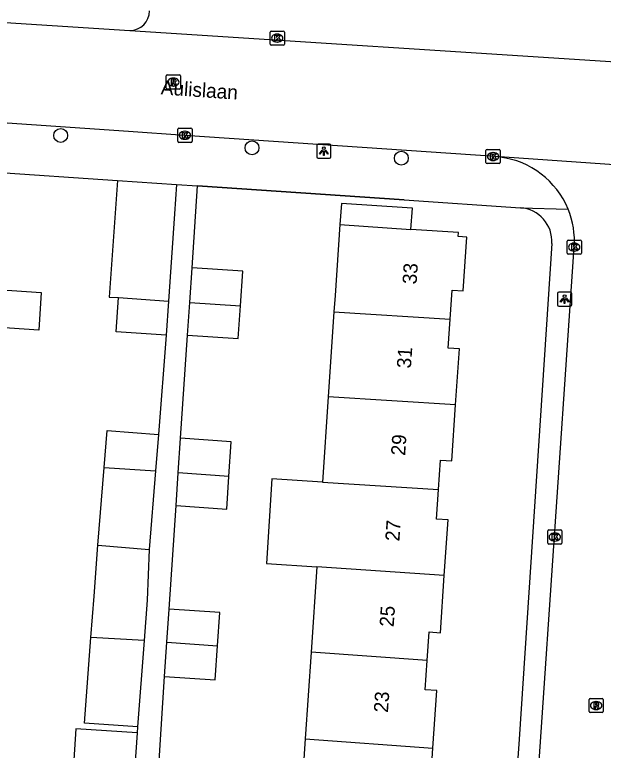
# Model space of a CAD drawing. Extents: x 161848 to 162726, y 385382 to 386521.
# Drawn here: x 162122 to 162163.5, y 385538.2 to 385590 of the extents above; entities that cross this region are included whole.
import ezdxf

# ---------------------------------------------------------------- set-up
doc = ezdxf.new("R2010")
doc.units = 0
for name, color, linetype in [('IMGEO_Boom', 7, 'Continuous'), ('IMGEO_Kolk', 7, 'Continuous'), ('IMGEO_Lichtpunt', 7, 'Continuous'), ('IMGEO_Muur', 7, 'Continuous'), ('IMGEO_Openbare_ruimte_label', 7, 'Continuous'), ('IMGEO_Pand', 7, 'Continuous'), ('IMGEO_Pand_nummerreeks', 7, 'Continuous'), ('IMGEO_Rijbaan_lokaal_open', 7, 'Continuous'), ('IMGEO_Rioolput', 7, 'Continuous'), ('IMGEO_Voetpad_open', 7, 'Continuous')]:
    doc.layers.add(name, color=color, linetype=linetype)

msp = doc.modelspace()

# ---------------------------------------------------------------- linework, layer by layer
at = {"layer": 'IMGEO_Boom'}
for centre in [(162125.275, 385581.505), (162138.748, 385580.633), (162149.262, 385579.902)]:
    msp.add_circle(centre, 0.489, dxfattribs=at)
at = {"layer": 'IMGEO_Kolk'}
for p, q in [((162140.025, 385587.929), (162140.025, 385588.781)), ((162140.1, 385588.855), (162140.952, 385588.855)), ((162140.513, 385588.635), (162140.538, 385588.635)), ((162141.026, 385588.781), (162141.026, 385587.929)), ((162140.536, 385588.075), (162140.511, 385588.075)), ((162140.952, 385587.855), (162140.1, 385587.855)), ((162133.523, 385581.091), (162133.523, 385581.943)), ((162133.598, 385582.017), (162134.45, 385582.017)), ((162134.011, 385581.797), (162134.036, 385581.797)), ((162134.524, 385581.943), (162134.524, 385581.091)), ((162134.034, 385581.237), (162134.009, 385581.237)), ((162134.45, 385581.017), (162133.598, 385581.017)), ((162155.221, 385579.593), (162155.221, 385580.445)), ((162155.296, 385580.519), (162156.148, 385580.519)), ((162155.709, 385580.299), (162155.734, 385580.299)), ((162156.222, 385580.445), (162156.222, 385579.593)), ((162155.732, 385579.739), (162155.707, 385579.739)), ((162156.148, 385579.519), (162155.296, 385579.519)), ((162160.939, 385573.212), (162160.939, 385574.064)), ((162161.014, 385574.138), (162161.866, 385574.138)), ((162161.427, 385573.918), (162161.452, 385573.918)), ((162161.94, 385574.064), (162161.94, 385573.212)), ((162161.866, 385573.138), (162161.014, 385573.138)), ((162161.45, 385573.358), (162161.425, 385573.358)), ((162159.645, 385553.721), (162160.497, 385553.721)), ((162159.57, 385552.795), (162159.57, 385553.647)), ((162160.058, 385553.501), (162160.083, 385553.501)), ((162160.571, 385553.647), (162160.571, 385552.795)), ((162160.497, 385552.721), (162159.645, 385552.721)), ((162160.081, 385552.941), (162160.056, 385552.941))]:
    msp.add_line(p, q, dxfattribs=at)
for points in [[(162140.025, 385587.929), (162140.025, 385588.781)], [(162140.1, 385588.855), (162140.952, 385588.855)], [(162140.346, 385588.555), (162140.469, 385588.555), (162140.469, 385588.404), (162140.599, 385588.555), (162140.763, 385588.555), (162140.617, 385588.404), (162140.77, 385588.155), (162140.618, 385588.155), (162140.533, 385588.319), (162140.469, 385588.252), (162140.469, 385588.155), (162140.346, 385588.155), (162140.346, 385588.555)], [(162141.026, 385588.781), (162141.026, 385587.929)], [(162140.952, 385587.855), (162140.1, 385587.855)], [(162133.523, 385581.091), (162133.523, 385581.943)], [(162133.598, 385582.017), (162134.45, 385582.017)], [(162133.844, 385581.717), (162133.967, 385581.717), (162133.967, 385581.566), (162134.097, 385581.717), (162134.261, 385581.717), (162134.115, 385581.566), (162134.268, 385581.317), (162134.116, 385581.317), (162134.031, 385581.481), (162133.967, 385581.414), (162133.967, 385581.317), (162133.844, 385581.317), (162133.844, 385581.717)], [(162134.524, 385581.943), (162134.524, 385581.091)], [(162134.45, 385581.017), (162133.598, 385581.017)], [(162155.221, 385579.593), (162155.221, 385580.445)], [(162155.296, 385580.519), (162156.148, 385580.519)], [(162155.542, 385580.219), (162155.665, 385580.219), (162155.665, 385580.068), (162155.795, 385580.219), (162155.959, 385580.219), (162155.813, 385580.068), (162155.966, 385579.819), (162155.814, 385579.819), (162155.729, 385579.983), (162155.665, 385579.916), (162155.665, 385579.819), (162155.542, 385579.819), (162155.542, 385580.219)], [(162156.222, 385580.445), (162156.222, 385579.593)], [(162156.148, 385579.519), (162155.296, 385579.519)], [(162160.939, 385573.212), (162160.939, 385574.064)], [(162161.014, 385574.138), (162161.866, 385574.138)], [(162161.94, 385574.064), (162161.94, 385573.212)], [(162161.26, 385573.838), (162161.383, 385573.838), (162161.383, 385573.687), (162161.513, 385573.838), (162161.677, 385573.838), (162161.531, 385573.687), (162161.684, 385573.438), (162161.532, 385573.438), (162161.447, 385573.602), (162161.383, 385573.535), (162161.383, 385573.438), (162161.26, 385573.438), (162161.26, 385573.838)], [(162161.866, 385573.138), (162161.014, 385573.138)], [(162159.645, 385553.721), (162160.497, 385553.721)], [(162159.57, 385552.795), (162159.57, 385553.647)], [(162159.891, 385553.421), (162160.014, 385553.421), (162160.014, 385553.27), (162160.144, 385553.421), (162160.308, 385553.421), (162160.162, 385553.27), (162160.315, 385553.021), (162160.163, 385553.021), (162160.078, 385553.185), (162160.014, 385553.118), (162160.014, 385553.021), (162159.891, 385553.021), (162159.891, 385553.421)], [(162160.571, 385553.647), (162160.571, 385552.795)], [(162160.497, 385552.721), (162159.645, 385552.721)]]:
    msp.add_lwpolyline(points, dxfattribs=at)
for centre, start, end in [((162140.102, 385588.779), 91.552, 178.448), ((162140.102, 385588.779), 91.552, 178.448), ((162140.95, 385588.779), 1.552, 88.448), ((162140.95, 385588.779), 1.552, 88.448), ((162140.102, 385587.931), 181.552, 268.448), ((162140.102, 385587.931), 181.552, 268.448), ((162140.95, 385587.931), 271.552, 358.448), ((162140.95, 385587.931), 271.552, 358.448), ((162133.6, 385581.941), 91.552, 178.448), ((162133.6, 385581.941), 91.552, 178.448), ((162134.448, 385581.941), 1.552, 88.448), ((162134.448, 385581.941), 1.552, 88.448), ((162133.6, 385581.093), 181.552, 268.448), ((162133.6, 385581.093), 181.552, 268.448), ((162134.448, 385581.093), 271.552, 358.448), ((162134.448, 385581.093), 271.552, 358.448), ((162155.298, 385580.443), 91.552, 178.448), ((162155.298, 385580.443), 91.552, 178.448), ((162156.146, 385580.443), 1.552, 88.448), ((162156.146, 385580.443), 1.552, 88.448), ((162155.298, 385579.595), 181.552, 268.448), ((162155.298, 385579.595), 181.552, 268.448), ((162156.146, 385579.595), 271.552, 358.448), ((162156.146, 385579.595), 271.552, 358.448), ((162161.016, 385574.062), 91.552, 178.448), ((162161.016, 385574.062), 91.552, 178.448), ((162161.864, 385574.062), 1.552, 88.448), ((162161.864, 385574.062), 1.552, 88.448), ((162161.016, 385573.214), 181.552, 268.448), ((162161.016, 385573.214), 181.552, 268.448), ((162161.864, 385573.214), 271.552, 358.448), ((162161.864, 385573.214), 271.552, 358.448), ((162159.647, 385553.645), 91.552, 178.448), ((162159.647, 385553.645), 91.552, 178.448), ((162160.495, 385553.645), 1.552, 88.448), ((162160.495, 385553.645), 1.552, 88.448), ((162159.647, 385552.797), 181.552, 268.448), ((162159.647, 385552.797), 181.552, 268.448), ((162160.495, 385552.797), 271.552, 358.448), ((162160.495, 385552.797), 271.552, 358.448)]:
    msp.add_arc(centre, 0.0765, start, end, dxfattribs=at)
for centre, major_axis, ratio, start_param, end_param in [((162140.512, 385588.355), (-0.387, 0.002), 0.722429, 4.712389, 7.853982), ((162140.537, 385588.355), (-0.39, 0.002), 0.717154, 1.570796, 4.712389), ((162134.01, 385581.517), (-0.387, 0.002), 0.722429, 4.712389, 7.853982), ((162134.035, 385581.517), (-0.39, 0.002), 0.717154, 1.570796, 4.712389), ((162155.708, 385580.019), (-0.387, 0.002), 0.722429, 4.712389, 7.853982), ((162155.733, 385580.019), (-0.39, 0.002), 0.717154, 1.570796, 4.712389), ((162161.426, 385573.638), (-0.387, 0.002), 0.722429, 4.712389, 7.853982), ((162161.451, 385573.638), (-0.39, 0.002), 0.717154, 1.570796, 4.712389), ((162160.057, 385553.221), (-0.387, 0.002), 0.722429, 4.712389, 7.853982), ((162160.082, 385553.221), (-0.39, 0.002), 0.717154, 1.570796, 4.712389)]:
    msp.add_ellipse(centre, major_axis=major_axis, ratio=ratio, start_param=start_param, end_param=end_param, dxfattribs=at)
at = {"layer": 'IMGEO_Lichtpunt'}
for p, q in [((162143.304, 385580.805), (162143.304, 385579.998)), ((162143.304, 385580.805), (162143.304, 385579.998)), ((162144.206, 385580.9), (162143.398, 385580.9)), ((162144.206, 385580.9), (162143.398, 385580.9)), ((162144.3, 385579.998), (162144.3, 385580.805)), ((162144.3, 385579.998), (162144.3, 385580.805)), ((162143.398, 385579.904), (162144.206, 385579.904)), ((162143.398, 385579.904), (162144.206, 385579.904)), ((162160.261, 385570.383), (162160.261, 385569.576)), ((162160.261, 385570.383), (162160.261, 385569.576)), ((162161.163, 385570.478), (162160.355, 385570.478)), ((162161.163, 385570.478), (162160.355, 385570.478)), ((162161.257, 385569.576), (162161.257, 385570.383)), ((162161.257, 385569.576), (162161.257, 385570.383)), ((162160.355, 385569.482), (162161.163, 385569.482)), ((162160.355, 385569.482), (162161.163, 385569.482))]:
    msp.add_line(p, q, dxfattribs=at)
for points in [[(162143.678, 385580.469), (162143.717, 385580.441), (162143.529, 385580.179), (162143.491, 385580.206), (162143.678, 385580.469)], [(162143.78, 385580.421), (162143.827, 385580.421), (162143.827, 385580.099), (162143.78, 385580.099), (162143.78, 385580.421)], [(162143.89, 385580.441), (162143.928, 385580.468), (162144.115, 385580.206), (162144.076, 385580.178), (162143.89, 385580.441)], [(162160.635, 385570.047), (162160.674, 385570.019), (162160.486, 385569.757), (162160.448, 385569.784), (162160.635, 385570.047)], [(162160.737, 385569.999), (162160.784, 385569.999), (162160.784, 385569.677), (162160.737, 385569.677), (162160.737, 385569.999)], [(162160.847, 385570.019), (162160.885, 385570.046), (162161.072, 385569.784), (162161.033, 385569.756), (162160.847, 385570.019)]]:
    msp.add_lwpolyline(points, dxfattribs=at)
for centre in [(162143.803, 385580.603), (162160.76, 385570.181)]:
    msp.add_circle(centre, 0.0994, dxfattribs=at)
for centre, start, end in [((162143.398, 385580.805), 90, 180), ((162143.398, 385580.805), 90, 180), ((162144.206, 385580.805), 0, 90), ((162144.206, 385580.805), 0, 90), ((162143.398, 385579.998), 180, 270), ((162143.398, 385579.998), 180, 270), ((162144.206, 385579.998), 270, 0), ((162144.206, 385579.998), 270, 360), ((162160.355, 385570.383), 90, 180), ((162160.355, 385570.383), 90, 180), ((162161.163, 385570.383), 0, 90), ((162161.163, 385570.383), 0, 90), ((162160.355, 385569.576), 180, 270), ((162160.355, 385569.576), 180, 270), ((162161.163, 385569.576), 270, 0), ((162161.163, 385569.576), 270, 360)]:
    msp.add_arc(centre, 0.0946, start, end, dxfattribs=at)
at = {"layer": 'IMGEO_Muur'}
msp.add_lwpolyline([(162149.464, 385576.966), (162134.914, 385577.947)], dxfattribs=at)
at = {"layer": 'IMGEO_Pand'}
for points in [[(162129.265, 385578.328), (162128.701, 385570.124), (162129.348, 385570.08)], [(162129.265, 385578.328), (162133.437, 385578.047)], [(162133.437, 385578.047), (162133.295, 385575.985), (162132.872, 385569.839)], [(162149.942, 385574.888), (162150.043, 385576.381), (162149.682, 385576.406), (162145.038, 385576.72), (162144.937, 385575.226)], [(162144.937, 385575.226), (162144.6, 385570.238), (162144.52, 385569.07)], [(162144.937, 385575.226), (162149.942, 385574.888)], [(162152.696, 385568.565), (162152.834, 385570.608), (162153.62, 385570.555), (162153.877, 385574.341), (162153.276, 385574.382), (162153.295, 385574.661), (162149.942, 385574.888)], [(162134.361, 385569.74), (162134.525, 385572.178)], [(162137.929, 385569.505), (162138.093, 385571.938), (162134.525, 385572.178)], [(162119.754, 385570.734), (162123.907, 385570.451), (162123.726, 385567.798), (162119.575, 385568.082), (162119.348, 385564.734)], [(162132.706, 385567.43), (162129.183, 385567.672), (162129.348, 385570.08)], [(162129.348, 385570.08), (162132.872, 385569.839)], [(162132.872, 385569.839), (162132.706, 385567.43)], [(162134.205, 385567.434), (162134.361, 385569.74)], [(162134.205, 385567.434), (162137.774, 385567.193), (162137.929, 385569.505)], [(162134.361, 385569.74), (162137.929, 385569.505)], [(162144.52, 385569.07), (162144.119, 385563.107)], [(162144.52, 385569.07), (162152.696, 385568.565)], [(162153.085, 385562.531), (162153.352, 385566.469), (162152.558, 385566.523), (162152.696, 385568.565)], [(162144.119, 385563.107), (162143.714, 385557.091)], [(162153.085, 385562.531), (162144.119, 385563.107)], [(162151.891, 385556.565), (162152.031, 385558.639), (162152.818, 385558.585), (162153.085, 385562.531)], [(162128.34, 385558.116), (162128.549, 385560.721), (162132.153, 385560.432)], [(162132.153, 385560.432), (162131.948, 385557.883)], [(162133.555, 385557.733), (162133.72, 385560.178)], [(162137.124, 385557.492), (162137.288, 385559.938), (162133.72, 385560.178)], [(162127.902, 385552.638), (162128.34, 385558.116)], [(162128.34, 385558.116), (162131.948, 385557.883)], [(162131.948, 385557.883), (162131.505, 385552.349)], [(162133.4, 385555.434), (162133.555, 385557.733)], [(162133.4, 385555.434), (162136.969, 385555.193), (162137.124, 385557.492)], [(162137.124, 385557.492), (162133.555, 385557.733)], [(162143.714, 385557.091), (162140.138, 385557.322), (162139.769, 385551.353), (162143.311, 385551.113)], [(162143.714, 385557.091), (162151.891, 385556.565)], [(162152.285, 385550.506), (162152.551, 385554.435), (162151.75, 385554.489), (162151.891, 385556.565)], [(162127.407, 385546.158), (162127.622, 385549.055), (162127.902, 385552.638)], [(162127.902, 385552.638), (162131.505, 385552.349)], [(162131.505, 385552.349), (162131.355, 385548.778), (162131.143, 385545.925)], [(162143.311, 385551.113), (162142.907, 385545.107)], [(162152.285, 385550.506), (162143.311, 385551.113)], [(162151.084, 385544.537), (162151.219, 385546.539), (162152.013, 385546.485), (162152.285, 385550.506)], [(162132.755, 385545.815), (162132.913, 385548.15)], [(162136.323, 385545.566), (162136.481, 385547.91), (162132.913, 385548.15)], [(162130.693, 385539.857), (162126.959, 385540.112), (162127.407, 385546.158)], [(162131.143, 385545.925), (162127.407, 385546.158)], [(162131.143, 385545.925), (162130.693, 385539.857)], [(162132.593, 385543.406), (162132.755, 385545.815)], [(162132.593, 385543.406), (162136.162, 385543.165), (162136.323, 385545.566)], [(162132.755, 385545.815), (162136.323, 385545.566)], [(162142.907, 385545.107), (162142.493, 385539.002)], [(162151.084, 385544.537), (162142.907, 385545.107)], [(162151.49, 385538.349), (162151.765, 385542.404), (162150.943, 385542.46), (162151.084, 385544.537)], [(162130.663, 385539.424), (162126.351, 385539.718), (162126.028, 385534.993), (162130.33, 385534.699)], [(162130.663, 385539.424), (162130.33, 385534.699)], [(162142.493, 385539.002), (162142.083, 385532.962)], [(162142.493, 385539.002), (162151.49, 385538.349)], [(162150.278, 385532.368), (162150.414, 385534.378), (162151.218, 385534.324), (162151.49, 385538.349)]]:
    msp.add_lwpolyline(points, dxfattribs=at)
at = {"layer": 'IMGEO_Rijbaan_lokaal_open'}
for points in [[(162094.025, 385591.248), (162130.155, 385588.889)], [(162130.155, 385588.889), (162165.097, 385586.64)], [(162156.234, 385579.974), (162155.879, 385580.009), (162134.01, 385581.507), (162130.057, 385581.778), (162110.222, 385583.137)], [(162174.355, 385578.725), (162156.534, 385579.964), (162156.234, 385579.974)], [(162154.101, 385467.093), (162156.321, 385498.829), (162156.403, 385500), (162156.567, 385502.39), (162159.011, 385538.112), (162159.269, 385541.893), (162161.441, 385573.634)]]:
    msp.add_lwpolyline(points, dxfattribs=at)
for centre, radius, start, end in [((162155.467, 385574.036), 5.987, 22.3924, 82.6436), ((162155.458, 385574.035), 5.996, 356.1695, 22.374)]:
    msp.add_arc(centre, radius, start, end, dxfattribs=at)
at = {"layer": 'IMGEO_Rioolput'}
for p, q in [((162132.707, 385584.838), (162132.707, 385585.69)), ((162132.782, 385585.764), (162133.634, 385585.764)), ((162133.195, 385585.544), (162133.22, 385585.544)), ((162133.708, 385585.69), (162133.708, 385584.838)), ((162133.218, 385584.984), (162133.193, 385584.984)), ((162133.634, 385584.764), (162132.782, 385584.764)), ((162162.481, 385540.93), (162162.481, 385541.782)), ((162162.556, 385541.856), (162163.408, 385541.856)), ((162163.482, 385541.782), (162163.482, 385540.93)), ((162162.969, 385541.636), (162162.994, 385541.636)), ((162163.408, 385540.856), (162162.556, 385540.856)), ((162162.992, 385541.076), (162162.967, 385541.076))]:
    msp.add_line(p, q, dxfattribs=at)
for points in [[(162132.707, 385584.838), (162132.707, 385585.69)], [(162132.782, 385585.764), (162133.634, 385585.764)], [(162133.296, 385585.462), (162133.044, 385585.464), (162133.044, 385585.064)], [(162133.222, 385585.383), (162133.168, 385585.383), (162133.168, 385585.302)], [(162133.168, 385585.302), (162133.22, 385585.302)], [(162133.708, 385585.69), (162133.708, 385584.838)], [(162133.044, 385585.064), (162133.168, 385585.064), (162133.168, 385585.226), (162133.179, 385585.226)], [(162133.226, 385585.197), (162133.297, 385585.064), (162133.437, 385585.064), (162133.372, 385585.19)], [(162133.634, 385584.764), (162132.782, 385584.764)], [(162162.481, 385540.93), (162162.481, 385541.782)], [(162162.556, 385541.856), (162163.408, 385541.856)], [(162163.482, 385541.782), (162163.482, 385540.93)], [(162163.07, 385541.554), (162162.818, 385541.556), (162162.818, 385541.156)], [(162162.818, 385541.156), (162162.942, 385541.156), (162162.942, 385541.318), (162162.953, 385541.318)], [(162162.996, 385541.475), (162162.942, 385541.475), (162162.942, 385541.394)], [(162162.942, 385541.394), (162162.994, 385541.394)], [(162163, 385541.289), (162163.071, 385541.156), (162163.211, 385541.156), (162163.146, 385541.282)], [(162163.408, 385540.856), (162162.556, 385540.856)]]:
    msp.add_lwpolyline(points, dxfattribs=at)
for centre, radius, start, end in [((162132.784, 385585.688), 0.0765, 91.552, 178.448), ((162132.784, 385585.688), 0.0765, 91.552, 178.448), ((162133.204, 385585.491), 0.19, 274.7715, 282.9687), ((162133.228, 385585.287), 0.0964, 77.0061, 93.1865), ((162133.242, 385585.344), 0.0378, 276.6634, 79.6772), ((162133.295, 385585.352), 0.109, 350.3612, 89.416), ((162133.293, 385585.352), 0.112, 277.5842, 350.9817), ((162133.632, 385585.688), 0.0765, 1.552, 88.448), ((162133.632, 385585.688), 0.0765, 1.552, 88.448), ((162132.784, 385584.84), 0.0765, 181.552, 268.448), ((162132.784, 385584.84), 0.0765, 181.552, 268.448), ((162133.178, 385585.173), 0.0533, 26.0293, 88.6989), ((162133.277, 385585.137), 0.108, 29.5134, 73.7905), ((162133.632, 385584.84), 0.0765, 271.552, 358.448), ((162133.632, 385584.84), 0.0765, 271.552, 358.448), ((162162.558, 385541.78), 0.0765, 91.552, 178.448), ((162162.558, 385541.78), 0.0765, 91.552, 178.448), ((162163.406, 385541.78), 0.0765, 1.552, 88.448), ((162163.406, 385541.78), 0.0765, 1.552, 88.448), ((162162.952, 385541.265), 0.0533, 26.0293, 88.6989), ((162162.978, 385541.583), 0.19, 274.7715, 282.9687), ((162163.002, 385541.379), 0.0964, 77.0061, 93.1865), ((162163.016, 385541.436), 0.0378, 276.6634, 79.6772), ((162163.069, 385541.444), 0.109, 350.3612, 89.416), ((162163.067, 385541.444), 0.112, 277.5842, 350.9817), ((162163.051, 385541.229), 0.108, 29.5134, 73.7905), ((162162.558, 385540.932), 0.0765, 181.552, 268.448), ((162162.558, 385540.932), 0.0765, 181.552, 268.448), ((162163.406, 385540.932), 0.0765, 271.552, 358.448), ((162163.406, 385540.932), 0.0765, 271.552, 358.448)]:
    msp.add_arc(centre, radius, start, end, dxfattribs=at)
for centre, major_axis, ratio, start_param, end_param in [((162133.194, 385585.264), (-0.387, 0.002), 0.722429, 4.712389, 7.853982), ((162133.219, 385585.264), (-0.39, 0.002), 0.717154, 1.570796, 4.712389), ((162162.968, 385541.356), (-0.387, 0.002), 0.722429, 4.712389, 7.853982), ((162162.993, 385541.356), (-0.39, 0.002), 0.717154, 1.570796, 4.712389)]:
    msp.add_ellipse(centre, major_axis=major_axis, ratio=ratio, start_param=start_param, end_param=end_param, dxfattribs=at)
at = {"layer": 'IMGEO_Voetpad_open'}
for points in [[(162120.308, 385578.932), (162129.265, 385578.328)], [(162133.437, 385578.047), (162134.914, 385577.947)], [(162134.525, 385572.178), (162134.914, 385577.947)], [(162134.914, 385577.947), (162149.464, 385576.966), (162157.646, 385576.414)], [(162157.646, 385576.414), (162161.003, 385576.317)], [(162159.857, 385573.888), (162157.566, 385538.998), (162154.804, 385500), (162152.589, 385468.718), (162152.408, 385466.124)], [(162132.706, 385567.43), (162132.153, 385560.432)], [(162133.72, 385560.178), (162134.205, 385567.434)], [(162132.913, 385548.15), (162133.4, 385555.434)], [(162132.107, 385535.981), (162132.593, 385543.406)], [(162130.693, 385539.857), (162130.663, 385539.424)]]:
    msp.add_lwpolyline(points, dxfattribs=at)
for centre, radius, start, end in [((162130.127, 385590.286), 1.397, 271.1424, 359.5647), ((162157.486, 385574.043), 2.376, 356.2592, 86.1319)]:
    msp.add_arc(centre, radius, start, end, dxfattribs=at)

# ---------------------------------------------------------------- texts
at = {"layer": 'IMGEO_Openbare_ruimte_label'}
msp.add_text('Aulislaan', height=1, rotation=356.1021, dxfattribs=at).set_placement((162132.302, 385584.395))
at = {"layer": 'IMGEO_Pand_nummerreeks'}
for s, rotation, p in [('33', 86.1786, (162150.335, 385571)), ('31', 86.1778, (162149.938, 385565.079)), ('29', 86.1778, (162149.528, 385558.932)), ('27', 86.1786, (162149.125, 385552.899)), ('25', 86.1778, (162148.722, 385546.865)), ('23', 86.1778, (162148.319, 385540.831))]:
    msp.add_text(s, height=1, rotation=rotation, dxfattribs=at).set_placement(p)

doc.saveas('drawing.dxf')
